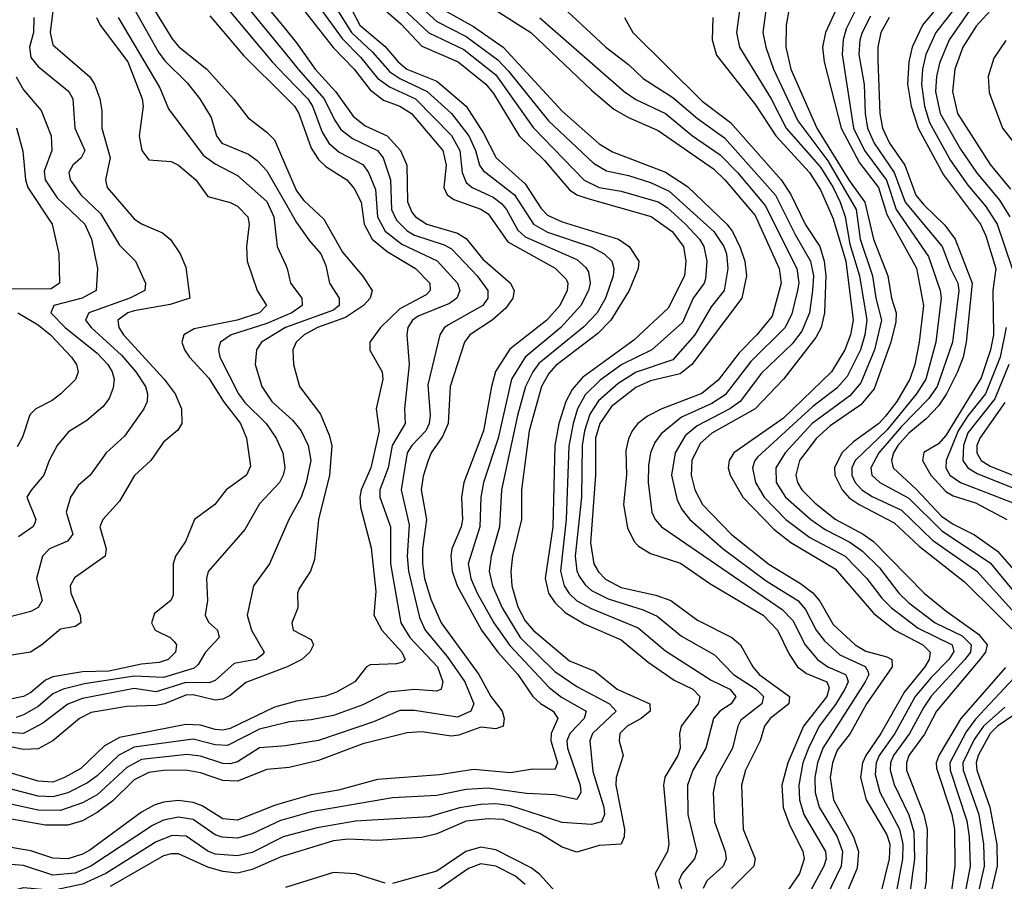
# Model space of a CAD drawing. Header units: inches. Extents: x 990535 to 1117859, y 769386 to 892122.
# Tile 952 of 1056: x 1069280 to 1071949, y 875709 to 878044. Entities that reach past the tile are written whole.
import ezdxf

# ---------------------------------------------------------------- set-up
doc = ezdxf.new("R2010")
doc.units = ezdxf.units.IN
doc.header["$MEASUREMENT"] = 0
doc.layers.add('B0867', color=7, linetype='Continuous')
doc.layers.add('B0877', color=7, linetype='Continuous')

msp = doc.modelspace()

# ---------------------------------------------------------------- linework, layer by layer
at = {"layer": 'B0867', "color": 5}
for points, elevation in [([(1069909.3, 878130), (1070000, 878018.9)], 4180), ([(1069372, 878090), (1069362.6, 878010), (1069370, 877976.1), (1069469.8, 877889.8), (1069482.9, 877870), (1069496.6, 877830), (1069502, 877798), (1069502.1, 877750), (1069524.7, 877670), (1069512.1, 877610), (1069517, 877590), (1069590, 877504.4), (1069610, 877491), (1069666.7, 877466.7), (1069688.5, 877448.5), (1069714.9, 877410), (1069730, 877373.7), (1069740.6, 877290), (1069687.9, 877272.1), (1069590, 877255.7), (1069572.9, 877250), (1069546.1, 877230), (1069548.2, 877210), (1069561.4, 877190), (1069671.3, 877070), (1069700.8, 877030), (1069718, 876990), (1069719.5, 876950), (1069708.3, 876931.7), (1069670, 876899), (1069635.7, 876850), (1069591.4, 876808.6), (1069550, 876739), (1069504.8, 876690), (1069497.2, 876670), (1069514.2, 876610), (1069511.2, 876590), (1069428.7, 876531.3), (1069416.3, 876510), (1069418, 876490), (1069443.6, 876430), (1069445.2, 876410), (1069430, 876399.5), (1069390, 876392.8), (1069339.8, 876350), (1069308.9, 876330), (1069230, 876317.1)], 3980), ([(1069880.3, 878100.3), (1070000, 877952.7)], 4160), ([(1069592.1, 878070), (1069656.4, 877956.4), (1069672.9, 877932.9), (1069733.5, 877873.5), (1069768.3, 877830), (1069799.1, 877779.1), (1069813.6, 877730), (1069827.5, 877710), (1069899.6, 877679.5), (1069923.1, 877663.1), (1069950, 877634.7), (1070000, 877547.4)], 4060), ([(1069645.6, 878070), (1069692.7, 877992.7), (1069710.9, 877970.9), (1069787.1, 877910), (1069859.4, 877830), (1069898.8, 877778.8), (1069950, 877739.9), (1069970, 877718.5), (1070000, 877649.4)], 4080), ([(1069846.6, 878070), (1069963.7, 877930), (1070000, 877892.6)], 4140), ([(1069317.7, 878050), (1069317.3, 878010), (1069306.4, 877970), (1069310, 877941.9), (1069330, 877917.5), (1069412.8, 877850), (1069423.9, 877830), (1069429.1, 877750), (1069456.2, 877690), (1069446.8, 877670), (1069423.8, 877650), (1069412.8, 877630), (1069416.2, 877610), (1069445.4, 877570), (1069498.9, 877518.9), (1069550, 877433.7), (1069594, 877390), (1069621.1, 877330), (1069619, 877310), (1069578, 877290), (1069467, 877250), (1069457.9, 877230), (1069473.5, 877210), (1069555.5, 877135.5), (1069594.7, 877090), (1069620.8, 877050), (1069626.6, 877030), (1069625, 877010), (1069616.4, 876990), (1069564, 876916), (1069514, 876870), (1069471, 876810), (1069438.4, 876781.6), (1069417.5, 876750), (1069406.1, 876710), (1069424, 876650), (1069409.3, 876630.7), (1069360.5, 876610), (1069342, 876590), (1069325.5, 876530), (1069340.9, 876470), (1069330, 876451.6), (1069310, 876440.6), (1069250, 876425)], 3960), ([(1069487.8, 878050), (1069497.9, 878030), (1069573, 877930), (1069611.7, 877830), (1069614.1, 877810), (1069603.6, 877730), (1069610.5, 877690), (1069630, 877665), (1069690, 877660.4), (1069710, 877650.1), (1069757, 877610), (1069790, 877564.8), (1069850, 877549.1), (1069870, 877539.2), (1069898.6, 877510), (1069902, 877490), (1069894.8, 877430), (1069896.3, 877390), (1069923.1, 877310), (1069949, 877270), (1069930.1, 877250), (1069869.6, 877230.4), (1069753.1, 877206.9), (1069724.7, 877190), (1069719, 877170), (1069726.1, 877150), (1069740.5, 877130), (1069792.7, 877072.7), (1069832.1, 877010), (1069878.2, 876950), (1069894.4, 876910), (1069905.4, 876834.6), (1069894.2, 876810), (1069839.8, 876770), (1069808.4, 876730), (1069753.9, 876690), (1069729, 876630), (1069702, 876590), (1069695.5, 876570), (1069695.4, 876484.6), (1069689.4, 876470), (1069645.2, 876434.8), (1069637.2, 876410), (1069647.1, 876390), (1069687.2, 876370), (1069698.8, 876358.8), (1069704.7, 876350), (1069702.2, 876330), (1069681.9, 876310), (1069657.7, 876302.3), (1069610, 876298), (1069521, 876279), (1069450, 876276.6), (1069370, 876262.9), (1069350, 876254.4), (1069310, 876220.6), (1069290.1, 876210), (1069250, 876202)], 4020), ([(1069547, 878050), (1069659.6, 877859.6), (1069682.9, 877802.9), (1069777.4, 877677.4), (1069810, 877653.9), (1069870, 877622.2), (1069950, 877551.3), (1069968.7, 877510), (1069977.5, 877430), (1070000, 877381.1)], 4040), ([(1069795.1, 878055.1), (1069886.9, 877946.9), (1070000, 877834.2)], 4120), ([(1069270, 877889.3), (1069290, 877854.1), (1069338.2, 877798.2), (1069364.8, 877730), (1069367.1, 877690), (1069345.8, 877634.2), (1069348.9, 877610), (1069381.3, 877561.3), (1069456.5, 877490), (1069474.3, 877450), (1069490.6, 877370), (1069487.4, 877310), (1069448.7, 877290), (1069372.2, 877270), (1069363.9, 877250), (1069403.1, 877210), (1069490, 877140.2), (1069519.1, 877110), (1069530.8, 877090), (1069535.7, 877070), (1069533.5, 877046.5), (1069522.2, 877017.8), (1069505.3, 876994.7), (1069461.8, 876958.2), (1069412.4, 876927.6), (1069381.8, 876890), (1069359.9, 876850), (1069345.5, 876810), (1069310.5, 876769.5), (1069299.5, 876750), (1069323.9, 876690), (1069320.4, 876679.6), (1069315.8, 876670), (1069276.8, 876643.2)], 3940), ([(1069271.5, 877751.5), (1069288, 877688), (1069295.7, 877610), (1069301.8, 877590), (1069367.9, 877490), (1069386.3, 877410), (1069387.7, 877330), (1069365, 877315), (1069250, 877314.3)], 3920), ([(1070000, 877242.7), (1069950, 877221.4), (1069852.6, 877190), (1069824.4, 877170), (1069820.9, 877159.1), (1069818.3, 877150), (1069822.3, 877130), (1069872.9, 877030), (1069890, 877007.3), (1069948, 876950), (1069974.9, 876910), (1069993.3, 876870), (1069998.5, 876830), (1069994.3, 876810), (1069983.6, 876790), (1069930, 876732.2), (1069890, 876662.6), (1069791, 876549), (1069786, 876530), (1069788.5, 876470), (1069782.8, 876430), (1069791.8, 876411.8), (1069815.6, 876390), (1069820.4, 876370), (1069783.4, 876330), (1069763.1, 876296.9), (1069752.8, 876287.2), (1069670, 876261.2), (1069590, 876264.8), (1069455.7, 876244.3), (1069397.3, 876230), (1069370, 876217.2), (1069330, 876183), (1069290, 876160.3), (1069270, 876153.5)], 4040), ([(1069275, 877250), (1069330, 877217.1), (1069363.6, 877190), (1069420.3, 877130), (1069433.8, 877110), (1069438, 877090), (1069430.9, 877069.1), (1069390.9, 877030), (1069367.5, 877012.5), (1069323.5, 876990), (1069307, 876973), (1069287.5, 876912.5), (1069273.3, 876886.7)], 3920), ([(1070000, 877209.7), (1069935.4, 877170), (1069921.4, 877150), (1069918.4, 877110), (1069936.5, 877050), (1069963, 877010), (1070000, 876976.1)], 4060), ([(1070000, 876669), (1069956.8, 876570), (1069913.2, 876510), (1069896.3, 876430), (1069908.5, 876390), (1069942.6, 876330), (1069937.3, 876322.7), (1069920.3, 876310), (1069860.7, 876299.3), (1069810, 876253.5), (1069793.2, 876246.8), (1069730, 876247.9), (1069650, 876222.5), (1069590, 876231.6), (1069450, 876204.6), (1069410, 876189.4), (1069342.4, 876137.6), (1069290, 876109.5), (1069250, 876112.4)], 4060), ([(1070000, 876288.2), (1069892.3, 876247.7), (1069850, 876212.4), (1069830, 876202.5), (1069810, 876199.8), (1069750, 876214.9), (1069730, 876213.5), (1069672.7, 876190), (1069650, 876185.2), (1069570, 876183.3), (1069473.6, 876166.4), (1069441.5, 876150), (1069370, 876089.6), (1069330, 876067.9), (1069290, 876066.3), (1069250, 876074.1)], 4080), ([(1070000, 876189.2), (1069970, 876180.8), (1069850, 876123), (1069830, 876118.6), (1069810, 876120.4), (1069770, 876132.1), (1069730, 876134), (1069550, 876099.3), (1069510, 876076.1), (1069445.1, 876014.9), (1069401.7, 875990), (1069370, 875978), (1069330, 875980.7), (1069110, 876045.5)], 4120), ([(1070000, 876138.8), (1069930, 876121.7), (1069842.7, 876077.3), (1069810, 876078.7), (1069750, 876094.5), (1069590, 876072.4), (1069548.7, 876051.3), (1069490, 875994.7), (1069464, 875976), (1069410, 875949.3), (1069370, 875938), (1069330, 875940.2), (1069242.7, 875962.7)], 4140), ([(1070000, 876076.7), (1069990, 876075.2), (1069930, 876071.1), (1069870, 876032.5), (1069850, 876027.4), (1069830, 876028.4), (1069770, 876048), (1069732.9, 876052.9), (1069610, 876038.8), (1069570, 876017.9), (1069490, 875943.3), (1069450, 875921.6), (1069390, 875901.1), (1069330, 875902), (1069210, 875928.2)], 4160), ([(1070000, 876016.9), (1069950, 876012.1), (1069870, 875980.9), (1069830, 875982), (1069770, 876002.8), (1069730, 876010.6), (1069670, 876009.8), (1069630, 876003.7), (1069590, 875983.8), (1069532.5, 875927.5), (1069490, 875895.8), (1069450, 875873.2), (1069410, 875861.4), (1069350, 875861.4), (1069189.6, 875889.6)], 4180), ([(1070000, 875923.2), (1069970, 875914.6), (1069870, 875874.4), (1069830, 875878.8), (1069774, 875914), (1069750, 875923), (1069710, 875927.8), (1069670, 875923.4), (1069644.4, 875915.6), (1069610, 875896.5), (1069470, 875793.9), (1069450, 875782.2), (1069410, 875769.7), (1069370, 875772.1), (1069310, 875791.6), (1069230, 875805.4)], 4220), ([(1070000, 875877.4), (1069986.5, 875873.5), (1069910, 875837.4), (1069870, 875826.2), (1069828.4, 875828.4), (1069810, 875835.4), (1069750, 875876.9), (1069710, 875882.6), (1069670, 875874.5), (1069639.6, 875860.4), (1069473, 875750), (1069430, 875731.4), (1069370, 875726.1), (1069290, 875751.8), (1069244.8, 875755.2)], 4240), ([(1070000, 875831.7), (1069993.6, 875830), (1069910, 875787.1), (1069870, 875777.7), (1069810, 875782.9), (1069790, 875791), (1069731.1, 875831.1), (1069692.9, 875832.9), (1069650, 875816), (1069513.4, 875730), (1069450, 875701.6), (1069370, 875684.2), (1069290, 875691.8), (1069273.3, 875686.7)], 4260), ([(1070000, 875779.1), (1069990, 875776), (1069910, 875740.8), (1069870, 875731.5), (1069830, 875736), (1069790, 875747.1), (1069710, 875783.5), (1069690, 875783.8), (1069670, 875778), (1069525, 875695)], 4280)]:
    msp.add_lwpolyline(points, dxfattribs=dict(at, elevation=elevation))
at = {"layer": 'B0877', "color": 5}
for points, elevation in [([(1070000, 878134.8), (1070129.4, 877969.4), (1070186.3, 877910), (1070230, 877854.3), (1070266.3, 877826.3), (1070310.1, 877810), (1070342.1, 877790), (1070426.4, 877690), (1070435.3, 877650), (1070429.3, 877590), (1070438.3, 877570), (1070456.9, 877556.9), (1070530, 877530.5), (1070550, 877518.3), (1070602.7, 877442.7), (1070731.4, 877371.4), (1070760.8, 877340.8), (1070765.1, 877330), (1070764, 877310), (1070743.6, 877270), (1070708.8, 877230), (1070608.5, 877151.5), (1070569.5, 877090.5), (1070558.2, 877050), (1070537.3, 876930), (1070483.8, 876790), (1070477.5, 876750), (1070479.6, 876690), (1070476.1, 876670), (1070451.5, 876610), (1070448.1, 876590), (1070452, 876550), (1070465.4, 876510), (1070531.4, 876390), (1070576.1, 876330), (1070629.8, 876270), (1070670.4, 876210.4), (1070691.2, 876191.2), (1070726.1, 876170), (1070738.5, 876150), (1070719.9, 876110), (1070719.4, 876090), (1070737.6, 876030), (1070730, 876011.9), (1070670, 876012.6), (1070610, 876003.1), (1070510, 876012), (1070417.7, 875997.7), (1070250, 875985), (1070143.9, 875956.1), (1070070, 875943.1), (1070000, 875923.2)], 4220), ([(1070477.1, 878130), (1070665, 878010), (1070830, 877853.1), (1070890, 877802.1), (1070930, 877778.9), (1071010, 877744.5), (1071160.3, 877640.3), (1071191.4, 877610), (1071273.5, 877513.5), (1071338.7, 877370), (1071343.5, 877330), (1071318.9, 877241.1), (1071277.7, 877190), (1071230, 877141.9), (1071172.8, 877067.2), (1071128.7, 877031.3), (1071020.7, 876990), (1070981.7, 876970), (1070955.4, 876950), (1070939.9, 876930), (1070930, 876908.8), (1070923.1, 876876.9), (1070924.8, 876810), (1070916.1, 876730), (1070926.9, 876666.9), (1070945.3, 876630), (1070957.2, 876617.2), (1070990, 876597.6), (1071071, 876571.1), (1071150, 876516.2), (1071295.3, 876430), (1071333.8, 876390), (1071365.1, 876325.1), (1071388.1, 876290), (1071412.1, 876272.1), (1071467.1, 876250), (1071473.8, 876233.8), (1071467.5, 876210), (1071404.2, 876130), (1071361.8, 876030), (1071345.3, 875970), (1071349.3, 875909.3), (1071365.3, 875865.3), (1071402.5, 875790), (1071405.8, 875770), (1071393.5, 875730), (1071352.2, 875670)], 4420), ([(1071818.8, 878141.2), (1071726.5, 878030), (1071699.2, 877970), (1071689.6, 877930), (1071686, 877870), (1071696.5, 877810), (1071714.9, 877750), (1071783.5, 877623.5), (1071883.8, 877490), (1071898.3, 877458.4), (1071925.3, 877370), (1071917.4, 877310), (1071919, 877190), (1071911.2, 877150), (1071886.2, 877073.8), (1071790, 876917), (1071770, 876894.4), (1071730, 876871.2), (1071726.7, 876850), (1071749.8, 876810), (1071790, 876766), (1071810, 876753.9), (1071870, 876734.8), (1071955.7, 876690)], 4720), ([(1070160.3, 878110), (1070201.8, 878030), (1070270, 877972.2), (1070306, 877930), (1070329.5, 877910), (1070410, 877878.1), (1070489.5, 877810), (1070537.3, 877737.3), (1070570.9, 877670), (1070650, 877599.2), (1070692.8, 877532.8), (1070710, 877514.5), (1070750, 877496.6), (1070902.5, 877450), (1070931.8, 877430), (1070957.7, 877390), (1070956.5, 877370), (1070931.3, 877310), (1070882.1, 877230), (1070846.4, 877193.6), (1070733.3, 877106.7), (1070714.1, 877085.9), (1070694, 877050), (1070660.5, 876930), (1070640.2, 876770), (1070639.8, 876690), (1070615.3, 876590), (1070610.6, 876550), (1070613.5, 876510), (1070630, 876453.1), (1070650, 876415.2), (1070671.7, 876390), (1070770, 876306.9), (1070839, 876279), (1070899, 876230), (1070987.4, 876190), (1070989, 876170), (1070964.6, 876150), (1070926.3, 876130), (1070906.3, 876110), (1070905, 876090), (1070915.2, 876050), (1070896.1, 875990), (1070895.9, 875970), (1070918.7, 875850), (1070918, 875830), (1070910.5, 875809.5), (1070850, 875805.7), (1070790, 875787.7), (1070750, 875801.9), (1070690, 875838.7), (1070609.8, 875869.8), (1070590, 875876.2), (1070550, 875878.8), (1070490, 875872.5), (1070410, 875837.7), (1070370, 875828), (1070250, 875819.5), (1070170, 875823.4), (1070130, 875818.8), (1070000, 875779.1)], 4280), ([(1070128.7, 878090), (1070178.7, 878010), (1070236, 877956), (1070283.4, 877903.4), (1070310, 877884.7), (1070384.4, 877850), (1070450.1, 877790), (1070497.2, 877730), (1070514.9, 877690), (1070526.3, 877650), (1070535.6, 877635.6), (1070620.9, 877570), (1070672.3, 877490), (1070710, 877468.4), (1070828.7, 877428.7), (1070864, 877410), (1070884.6, 877390), (1070889.8, 877370), (1070888.4, 877350), (1070867.7, 877290), (1070844.6, 877250), (1070808.5, 877211.5), (1070687.3, 877112.7), (1070670.2, 877089.8), (1070651.1, 877050), (1070628.7, 876971.3), (1070585.5, 876770), (1070580.3, 876670), (1070557.5, 876590), (1070551.9, 876550), (1070561.4, 876510), (1070587.8, 876450), (1070635.9, 876370), (1070730, 876277.7), (1070790, 876236.9), (1070878.8, 876190), (1070896.9, 876170), (1070832.4, 876110), (1070825.3, 876090), (1070833, 876007), (1070862.9, 875910), (1070864.5, 875890), (1070856.9, 875870), (1070830, 875863.2), (1070750, 875868.3), (1070610, 875913.4), (1070570, 875919.5), (1070530, 875917.5), (1070471.7, 875908.3), (1070390, 875884.2), (1070190, 875871.8), (1070085.7, 875854.3), (1070000, 875831.7)], 4260), ([(1070302.1, 878090), (1070388.5, 878008.5), (1070483.3, 877963.3), (1070570, 877895.4), (1070671.9, 877751.9), (1070809.7, 877609.7), (1070850, 877589.8), (1070910, 877579.5), (1071010.6, 877550.6), (1071035, 877535), (1071084.6, 877490), (1071122, 877450), (1071133.9, 877430), (1071142.1, 877390), (1071138.4, 877341.6), (1071134.8, 877330), (1071105.3, 877290), (1071076.2, 877223.8), (1070993.3, 877150), (1070911.5, 877110), (1070853, 877067), (1070812.8, 877027.2), (1070792, 876990), (1070779.6, 876950), (1070768.3, 876888.3), (1070761.2, 876690), (1070745.7, 876550), (1070755.8, 876510), (1070769.2, 876489.2), (1070790, 876469.5), (1070828.4, 876448.4), (1070955.8, 876395.8), (1071030, 876333.4), (1071154.4, 876254.4), (1071204.9, 876230), (1071220.8, 876210), (1071208.6, 876190), (1071177.8, 876170), (1071160.6, 876150), (1071139.9, 876070), (1071104.7, 876010), (1071089.7, 875970), (1071091.1, 875890), (1071114.9, 875790), (1071109.1, 875770), (1071075.3, 875730), (1071066.5, 875710), (1071073.5, 875690)], 4340), ([(1070332.1, 878112.1), (1070410, 878039.3), (1070490, 877998.7), (1070575.5, 877935.5), (1070605, 877905), (1070713.3, 877770), (1070835.2, 877655.2), (1070870, 877634.7), (1070930, 877621.9), (1070990, 877602.8), (1071040, 877580), (1071160.9, 877470), (1071188.3, 877430), (1071195.2, 877410), (1071199.2, 877370), (1071189.4, 877310.6), (1071154, 877266), (1071110, 877190.3), (1071050, 877122.4), (1070950.6, 877089.4), (1070902, 877058), (1070848.3, 877011.7), (1070825.2, 876974.8), (1070810.9, 876930), (1070804.3, 876890), (1070802.9, 876750), (1070785.2, 876590), (1070790, 876550.2), (1070796.2, 876536.2), (1070812.4, 876512.4), (1070830, 876497.5), (1070874.6, 876474.6), (1070970, 876444.7), (1071007.5, 876427.5), (1071073.3, 876373.3), (1071162.9, 876322.9), (1071214.8, 876270), (1071275.7, 876230), (1071296, 876210), (1071291.4, 876190), (1071234, 876146), (1071226.1, 876130), (1071211.8, 876070), (1071167.4, 875990), (1071159.3, 875950), (1071162.9, 875870), (1071191.5, 875790), (1071194.6, 875770), (1071186.8, 875750), (1071142.6, 875710), (1071132.1, 875690)], 4360), ([(1070724.8, 878104.7), (1070868.6, 877970), (1070930, 877923.3), (1070970, 877885.4), (1071050, 877833.9), (1071116.5, 877776.5), (1071190, 877724), (1071328.6, 877568.6), (1071381.8, 877461.8), (1071423.6, 877390), (1071431.6, 877350), (1071428.9, 877310), (1071420.8, 877250), (1071400, 877200), (1071373.9, 877166.1), (1071290, 877086.2), (1071232.5, 877010), (1071204.4, 876990), (1071116.4, 876943.6), (1071083.8, 876916.2), (1071056.3, 876870), (1071046.7, 876810), (1071062, 876742), (1071075.8, 876715.8), (1071096.6, 876690), (1071186.2, 876610), (1071303.1, 876523.1), (1071389, 876470), (1071410, 876445.6), (1071438.3, 876390), (1071460.9, 876360.9), (1071502.5, 876322.5), (1071571.6, 876291.6), (1071578.7, 876278.7), (1071580.9, 876270), (1071571.7, 876250), (1071457, 876070), (1071442.2, 876030), (1071435.2, 875990), (1071436.1, 875950), (1071446.4, 875910), (1071495.7, 875830), (1071509.8, 875790), (1071506, 875750), (1071467.5, 875670)], 4460), ([(1071840.7, 878110), (1071762.8, 878010), (1071736.1, 877950), (1071726.7, 877910), (1071723.7, 877870), (1071732.4, 877810), (1071745.9, 877765.9), (1071802.9, 877662.9), (1071850, 877595.8), (1071898.2, 877538.2), (1071929.4, 877490), (1071969.8, 877370)], 4740), ([(1070086.3, 878086.3), (1070153.5, 877993.5), (1070203.2, 877943.2), (1070250, 877886.2), (1070282, 877862), (1070353, 877830), (1070450.2, 877730.2), (1070472.5, 877690), (1070478.9, 877630), (1070490, 877603), (1070506.4, 877590), (1070563.2, 877563.2), (1070586, 877546), (1070599.5, 877530), (1070630, 877473.5), (1070650, 877456.1), (1070790, 877394.1), (1070813.8, 877373.8), (1070821.2, 877361.2), (1070826.3, 877330), (1070821.9, 877310), (1070800.8, 877270), (1070746.3, 877210), (1070649.9, 877130.1), (1070612.7, 877070), (1070576.3, 876910), (1070536.6, 876790), (1070529.8, 876750), (1070527.2, 876670), (1070495.3, 876570), (1070502.5, 876530), (1070519.9, 876490), (1070564.8, 876410), (1070608.1, 876348.1), (1070714.7, 876234.7), (1070748.2, 876208.2), (1070815.2, 876170), (1070809.7, 876150), (1070770.9, 876110), (1070762.4, 876090), (1070764.6, 876070), (1070798.8, 875970), (1070801.1, 875950), (1070790, 875930.5), (1070730, 875943.2), (1070653.1, 875946.9), (1070550, 875961.7), (1070490, 875957.6), (1070410, 875941.7), (1070290, 875935.4), (1070070, 875897.7), (1070000, 875877.4)], 4240), ([(1070270, 878070.1), (1070312.8, 878032.8), (1070370, 877972.8), (1070468.2, 877930), (1070543.3, 877870), (1070564.4, 877844.4), (1070633.7, 877730), (1070702.6, 877662.6), (1070770, 877583.1), (1070790, 877570.1), (1070819.6, 877559.6), (1070991.3, 877511.4), (1071048.5, 877470), (1071078.9, 877430), (1071085.1, 877390), (1071081.4, 877350), (1071037.1, 877262.9), (1070944.5, 877175.5), (1070805.7, 877074.3), (1070777.5, 877042.5), (1070760.1, 877010), (1070741, 876950), (1070730, 876890), (1070724.8, 876670), (1070703.7, 876530), (1070713, 876490), (1070730, 876464.5), (1070758, 876438), (1070810, 876407), (1070910, 876363.8), (1070983, 876303), (1071054.1, 876254.1), (1071104.7, 876230), (1071123, 876210), (1071119, 876190), (1071072.9, 876130), (1071068.1, 876110), (1071070.4, 876070), (1071063.5, 876050), (1071028.7, 875991.3), (1071024.4, 875970), (1071039, 875810), (1071035.6, 875790), (1071002.6, 875730), (1071012.1, 875690)], 4320), ([(1070430, 878069.8), (1070510, 878026.3), (1070589.8, 877969.8), (1070750, 877796.3), (1070850, 877707.9), (1070886.3, 877686.3), (1071030, 877631.2), (1071090, 877592.6), (1071196.4, 877490), (1071212.2, 877470), (1071232.6, 877427.4), (1071245, 877390), (1071250, 877350), (1071237.2, 877290), (1071101.9, 877110), (1071070, 877084.1), (1070990, 877065.7), (1070950, 877047.1), (1070883.8, 876996.2), (1070852.2, 876950), (1070840.2, 876910), (1070840.9, 876810), (1070826.8, 876626.8), (1070836.4, 876570), (1070848.2, 876548.2), (1070867.9, 876527.9), (1070910, 876505.7), (1071004.4, 876484.4), (1071045.1, 876470), (1071116.6, 876416.6), (1071210.2, 876370.2), (1071233.8, 876350), (1071266.5, 876290), (1071284.4, 876270), (1071365.9, 876210), (1071364.5, 876190), (1071314, 876150), (1071298.4, 876130), (1071287.1, 876090), (1071246.7, 876010), (1071236.2, 875970), (1071240.9, 875850), (1071272.9, 875770), (1071269.3, 875750), (1071208.8, 875690)], 4380), ([(1071230.6, 878069.4), (1071222.3, 878010), (1071231.2, 877970), (1071316.9, 877830), (1071357.6, 877750), (1071450, 877644.4), (1071485, 877590), (1071503.2, 877550), (1071517.2, 877510), (1071530, 877436.4), (1071555.9, 877350), (1071576, 877230), (1071570.6, 877190), (1071558.4, 877150), (1071522.3, 877077.7), (1071494.5, 877045.5), (1071430, 876995.7), (1071280.5, 876859.5), (1071272.4, 876850), (1071266.4, 876830), (1071274, 876790), (1071297.9, 876750), (1071356.5, 876690), (1071421.3, 876641.3), (1071517, 876590), (1071576.2, 876530), (1071616.3, 876476.3), (1071642.8, 876450), (1071715.1, 876395.1), (1071807.2, 876350), (1071812, 876332), (1071798.6, 876310), (1071750, 876261.4), (1071707.3, 876210), (1071651.6, 876110), (1071609.5, 876050), (1071601.2, 876030), (1071598.4, 875998.4), (1071610.9, 875950.9), (1071664.7, 875850), (1071673.8, 875810), (1071672.4, 875770), (1071646.1, 875630)], 4540), ([(1071302.5, 878070), (1071294.4, 878010), (1071302.6, 877970), (1071322.9, 877910), (1071389.1, 877770), (1071470, 877662.2), (1071547, 877530), (1071558.1, 877450), (1071591.5, 877350), (1071600, 877290), (1071615.9, 877230), (1071596.4, 877150), (1071559.4, 877060.6), (1071530, 877025.1), (1071427.8, 876950), (1071354.6, 876870), (1071329.7, 876830), (1071330.3, 876790), (1071355.2, 876750), (1071423.9, 876690), (1071462.6, 876662.6), (1071530, 876628.5), (1071563.9, 876603.9), (1071610, 876559.1), (1071662.9, 876490), (1071690, 876463.5), (1071761.4, 876410), (1071834.2, 876374.2), (1071858.3, 876350), (1071856.8, 876330), (1071841.8, 876310), (1071750, 876210.5), (1071730, 876181.1), (1071691.5, 876110), (1071648, 876050), (1071640.2, 876030), (1071639, 876010), (1071650, 875971.8), (1071690, 875889.1), (1071703.3, 875843.3), (1071705.1, 875770), (1071683.7, 875610)], 4560), ([(1071365.2, 878074.9), (1071357.5, 878030), (1071356.2, 877970), (1071369.8, 877910), (1071440.2, 877750), (1071528.3, 877608.3), (1071570.4, 877550), (1071594.3, 877450), (1071632.8, 877350), (1071642.8, 877290), (1071655, 877250), (1071654.4, 877225.6), (1071641, 877170), (1071596, 877044), (1071559.2, 877000.8), (1071476.2, 876943.8), (1071439.8, 876910), (1071393.4, 876850), (1071383.4, 876810), (1071388, 876790), (1071399.8, 876770), (1071435.3, 876735.3), (1071490.5, 876690.5), (1071566.4, 876650), (1071594.1, 876630), (1071731.2, 876490), (1071790, 876441.9), (1071878.8, 876378.8), (1071902.1, 876350), (1071897.2, 876330), (1071882.5, 876310), (1071764.7, 876170), (1071731.8, 876108.2), (1071689.6, 876050), (1071683.1, 876030), (1071683.5, 876010), (1071730.1, 875889.9), (1071739.1, 875850), (1071736.6, 875710), (1071724.5, 875630)], 4580), ([(1071497.7, 878082.3), (1071464.3, 878010), (1071455.9, 877970), (1071459.9, 877930), (1071506.1, 877750), (1071556.4, 877656.4), (1071607.9, 877590), (1071630, 877516.4), (1071710.6, 877370.6), (1071729.2, 877270), (1071717.4, 877170), (1071705.8, 877110), (1071692.3, 877070), (1071657.3, 877010), (1071626.9, 876970), (1071608.1, 876950), (1071540.2, 876899.8), (1071508.6, 876870), (1071488.1, 876830), (1071489, 876810), (1071509.1, 876770), (1071528.3, 876748.3), (1071555, 876730), (1071650, 876680.6), (1071717.8, 876617.8), (1071840.4, 876520.4), (1072012.9, 876350)], 4620), ([(1071546.6, 878073.4), (1071520.1, 878019.9), (1071512.1, 877990), (1071509.1, 877950), (1071539.7, 877750), (1071570, 877689.8), (1071629.2, 877609.2), (1071655, 877530), (1071742.8, 877402.8), (1071774.5, 877310), (1071777.2, 877290), (1071763.2, 877170), (1071736.1, 877070), (1071710.3, 877030), (1071630, 876931.6), (1071544.1, 876850), (1071535.5, 876830), (1071535.7, 876810), (1071544.1, 876790), (1071562.4, 876770), (1071590, 876751.9), (1071670, 876715.3), (1071754.1, 876634.1), (1071873.9, 876550), (1071986, 876426)], 4640), ([(1071855.4, 878070), (1071799, 877990), (1071773.1, 877926.9), (1071764.6, 877890), (1071761.9, 877850), (1071774.8, 877790), (1071830, 877693.5), (1071873.4, 877630), (1071935.1, 877555.1), (1071963.2, 877510)], 4760), ([(1071920.3, 878079.7), (1071872.7, 878027.3), (1071836.3, 877970), (1071814.8, 877910), (1071807.8, 877850), (1071822.1, 877790), (1071910, 877652), (1071965.1, 877585.1)], 4780), ([(1070689.3, 878049.3), (1070917.9, 877850), (1070950, 877828.5), (1071030, 877790.1), (1071103.8, 877730), (1071178.2, 877678.2), (1071225.7, 877630), (1071300.7, 877540.7), (1071386.3, 877370), (1071391.3, 877331.3), (1071388.2, 877310), (1071372.9, 877247.1), (1071354.2, 877210), (1071261.9, 877118.1), (1071192.1, 877027.9), (1071155.6, 877004.4), (1071073.2, 876966.8), (1071018.2, 876921.8), (1071001.4, 876898.6), (1070989.7, 876870), (1070983.9, 876836.1), (1070983.1, 876790), (1070993.1, 876710), (1071002.5, 876690), (1071019.3, 876670), (1071346.2, 876446.2), (1071375.6, 876415.6), (1071408.9, 876350), (1071442.2, 876310), (1071470.2, 876290.2), (1071518.2, 876270), (1071522.1, 876262.1), (1071525.2, 876250), (1071516.1, 876230), (1071491.3, 876188.7), (1071447, 876130), (1071417.7, 876070), (1071402.5, 876030), (1071391.2, 875970), (1071393.3, 875930), (1071405.6, 875890), (1071464.1, 875790), (1071465.3, 875770), (1071459.2, 875750), (1071415.6, 875670)], 4440), ([(1070919, 878050), (1070941.4, 878010), (1071130, 877823.7), (1071206.2, 877766.2), (1071343.8, 877610), (1071370.2, 877570.2), (1071410, 877488.6), (1071448.1, 877430), (1071460.2, 877390), (1071464.8, 877350), (1071461, 877250), (1071452.2, 877210), (1071437.3, 877182.8), (1071350.4, 877070), (1071273.2, 876990), (1071156.2, 876923.7), (1071124.5, 876895.5), (1071101.6, 876850), (1071099.8, 876810), (1071109.3, 876770), (1071130.1, 876730), (1071208.1, 876650), (1071310, 876568.3), (1071396.5, 876516.5), (1071430, 876490.9), (1071448.5, 876468.5), (1071484.7, 876404.7), (1071543.9, 876350), (1071573.1, 876333.1), (1071630, 876317.5), (1071643.3, 876310), (1071644.3, 876290), (1071575.1, 876190), (1071530.3, 876110), (1071495.6, 876064.4), (1071482.6, 876030), (1071476.8, 875990), (1071485.4, 875930), (1071539.6, 875830), (1071553.4, 875790), (1071550, 875744.5), (1071517.8, 875670)], 4480), ([(1071158.3, 878050), (1071156.4, 877990), (1071168.7, 877948.7), (1071274.1, 877814.1), (1071329.4, 877729.4), (1071420.4, 877630), (1071450, 877583.4), (1071484.4, 877504.4), (1071519.1, 877390), (1071539, 877230), (1071531.7, 877190), (1071516.1, 877150), (1071480.2, 877090), (1071350, 876964.3), (1071215.5, 876870), (1071202.5, 876850), (1071200.2, 876830), (1071205.2, 876810), (1071240.1, 876750), (1071323.6, 876663.6), (1071370, 876627.1), (1071490, 876555.9), (1071594.5, 876434.5), (1071651.6, 876390), (1071727.3, 876350), (1071747.8, 876330), (1071745.2, 876310), (1071733.2, 876290), (1071677.8, 876222.2), (1071613.6, 876110), (1071573.2, 876050), (1071564.1, 876030), (1071559.1, 875990), (1071574.5, 875930), (1071630, 875834.8), (1071638, 875810), (1071636.8, 875770), (1071602.3, 875630)], 4520), ([(1071586.3, 878053.7), (1071563.1, 878010), (1071556.9, 877990), (1071554, 877950), (1071568.5, 877868.5), (1071571.2, 877790), (1071578.1, 877750), (1071595.9, 877710), (1071650.3, 877630.3), (1071679.8, 877550), (1071780.3, 877430), (1071802.3, 877370), (1071822.7, 877330), (1071825.2, 877310), (1071807.7, 877170), (1071766.5, 877050), (1071743.5, 877016.5), (1071670, 876941.4), (1071608.8, 876870), (1071586.8, 876830), (1071589.5, 876810), (1071611.1, 876790), (1071690, 876747.8), (1071778.9, 876658.9), (1071910, 876572.5), (1071990, 876475.5)], 4660), ([(1071636.3, 878050), (1071614, 878010), (1071605.6, 877970), (1071605.6, 877934.4), (1071611.3, 877790), (1071618.3, 877750), (1071637.6, 877710), (1071679.3, 877650), (1071709, 877569), (1071730, 877542.2), (1071787.5, 877487.5), (1071815.6, 877450), (1071861.1, 877330), (1071845, 877170), (1071836.7, 877130), (1071822, 877090), (1071792.2, 877030), (1071770, 876998.1), (1071737.1, 876962.9), (1071690, 876923.7), (1071659.9, 876890), (1071647.8, 876870), (1071643, 876850), (1071647.3, 876830), (1071710, 876771.9), (1071778.7, 876698.7), (1071810, 876676.9), (1071867.9, 876647.9), (1071930, 876603.9), (1072011.1, 876511.1)], 4680), ([(1070000, 878018.9), (1070030, 877982.1), (1070080.8, 877910), (1070136, 877850), (1070183.3, 877783.3), (1070216.6, 877756.6), (1070276.1, 877730), (1070312.1, 877690), (1070329.5, 877650), (1070330.5, 877550.5), (1070342.7, 877522.7), (1070352.9, 877510), (1070382.9, 877490), (1070466, 877466), (1070490, 877451.7), (1070535.5, 877395.5), (1070610.5, 877330), (1070616.8, 877316.8), (1070619.7, 877310), (1070616.1, 877290), (1070597.8, 877262.2), (1070560.5, 877230), (1070500.3, 877190), (1070485.7, 877170), (1070446.8, 877050), (1070440.8, 876950), (1070425.5, 876914.5), (1070395, 876870), (1070386.6, 876850), (1070373, 876807), (1070368.4, 876770), (1070382.7, 876690), (1070371.6, 876610), (1070371.8, 876570), (1070377.4, 876530), (1070393.8, 876473.8), (1070422.1, 876410), (1070523.9, 876270), (1070556.4, 876210), (1070587.3, 876170), (1070592.9, 876150), (1070590, 876129.4), (1070570, 876122.3), (1070530, 876126.5), (1070470, 876104.9), (1070450, 876102.3), (1070370, 876114.5), (1070330, 876111.9), (1070210, 876081.9), (1070090, 876036.4), (1070010, 876017.8), (1070000, 876016.9)], 4180), ([(1071952.4, 877987.6), (1071920.3, 877939.7), (1071904.9, 877890), (1071907.1, 877847.1), (1071943.2, 877750), (1072037.9, 877630)], 4820), ([(1070000, 877952.7), (1070034.6, 877910), (1070105.5, 877830), (1070132.7, 877772.7), (1070150, 877746.8), (1070182.1, 877722.1), (1070249.2, 877690), (1070265.3, 877670), (1070284.5, 877610), (1070287.3, 877530), (1070300.9, 877500.9), (1070330, 877472.2), (1070350, 877460), (1070430, 877434.5), (1070450, 877423.7), (1070519.3, 877350), (1070549, 877310), (1070548.6, 877290), (1070535.4, 877270), (1070442.2, 877217.8), (1070430.6, 877209.4), (1070418.2, 877190), (1070385.6, 877054.4), (1070392.6, 876972.6), (1070390.1, 876950), (1070380.9, 876930), (1070342.9, 876890), (1070330.1, 876870), (1070313.9, 876770), (1070335.4, 876675.4), (1070329.8, 876590), (1070333.2, 876550), (1070363.7, 876423.7), (1070378.9, 876390), (1070438.1, 876318.1), (1070486, 876250), (1070510.4, 876190), (1070502.7, 876170), (1070466, 876154), (1070350, 876171.8), (1070310, 876171.9), (1070238.9, 876141.1), (1070090, 876090.8), (1070000, 876076.7)], 4160), ([(1070000, 877892.6), (1070060.9, 877830), (1070073.5, 877810), (1070099.2, 877739.2), (1070117.7, 877710), (1070145.6, 877685.6), (1070210, 877652.2), (1070225.5, 877630), (1070243.8, 877583.8), (1070249.7, 877509.7), (1070270, 877471.1), (1070315.6, 877435.6), (1070411.1, 877391.1), (1070466.3, 877330), (1070472.5, 877310), (1070464.8, 877290), (1070444.4, 877275.6), (1070359.4, 877240.6), (1070344.2, 877230), (1070332.2, 877210), (1070328.8, 877190), (1070335.7, 877110), (1070322.6, 876990), (1070324.2, 876950), (1070289.4, 876890), (1070278.3, 876830), (1070255.5, 876770), (1070255.8, 876750), (1070285.1, 876670), (1070285, 876570), (1070313.2, 876410), (1070337.6, 876370), (1070412.6, 876290), (1070426.6, 876250), (1070421.8, 876230), (1070410, 876224.7), (1070350, 876228.7), (1070278.5, 876221.5), (1070210, 876187.2), (1070130, 876158.9), (1070070, 876146.4), (1070010, 876141.2), (1070000, 876138.8)], 4140), ([(1070000, 877834.2), (1070024.3, 877810), (1070036.6, 877790), (1070070, 877695.9), (1070090, 877665.5), (1070110, 877646.4), (1070166.9, 877610), (1070186.8, 877586.8), (1070205, 877550), (1070213.4, 877490), (1070235.2, 877450), (1070275.8, 877415.8), (1070352.6, 877370), (1070391.7, 877330), (1070392.5, 877310), (1070381.7, 877298.3), (1070310, 877260.9), (1070257.6, 877210), (1070229.1, 877170), (1070228.8, 877148.8), (1070261.9, 877090), (1070264.1, 877070), (1070246.1, 876990), (1070254.5, 876930), (1070231.1, 876830), (1070205.1, 876770), (1070201.3, 876750), (1070203.6, 876723.6), (1070232.6, 876612.6), (1070245.2, 876494.8), (1070239.3, 876430), (1070261.7, 876390), (1070315.5, 876330), (1070324.3, 876310), (1070317.1, 876302.9), (1070301.5, 876298.5), (1070230, 876295.7), (1070220.1, 876290), (1070188.3, 876250), (1070138.3, 876221.7), (1070109.1, 876210.9), (1070030, 876197.5), (1070000, 876189.2)], 4120), ([(1070000, 877649.4), (1070030, 877580.3), (1070050, 877554.2), (1070104.2, 877504.2), (1070154.4, 877414.4), (1070208.8, 877350), (1070235.3, 877310), (1070229.7, 877290), (1070211.3, 877270), (1070162.6, 877237.4), (1070086.9, 877210), (1070050.5, 877190), (1070029.2, 877170), (1070020.1, 877150), (1070022.3, 877110), (1070038.1, 877050), (1070095.4, 876975.4), (1070118.7, 876918.7), (1070125.4, 876890), (1070119.6, 876810), (1070089.4, 876690), (1070078.7, 876581.3), (1070068.3, 876550), (1070036.9, 876503.1), (1070032.4, 876490), (1070033.6, 876450), (1070017.5, 876410), (1070021.4, 876390), (1070070, 876364.5), (1070076.5, 876350), (1070066.6, 876330), (1070044.3, 876310), (1070004.7, 876290), (1070000, 876288.2)], 4080), ([(1070000, 877547.4), (1070030, 877495.1), (1070064.9, 877444.9), (1070096.2, 877410), (1070110, 877378), (1070119.1, 877330), (1070145.7, 877290), (1070145.7, 877270), (1070130, 877257.5), (1070000.5, 877210), (1070000, 877209.7)], 4060), ([(1070000, 877381.1), (1070005.1, 877370), (1070014.2, 877330), (1070044.7, 877290), (1070045.5, 877270), (1070017.2, 877250), (1070000, 877242.7)], 4040), ([(1071953.4, 877210), (1071937.5, 877130), (1071897.4, 877030), (1071849.7, 876970.3), (1071823.9, 876930), (1071791.2, 876850), (1071790.3, 876830), (1071801.3, 876810), (1071830, 876790.1), (1071970, 876735.5)], 4740), ([(1071961, 877110), (1071923, 877017), (1071850, 876924.8), (1071838.2, 876890), (1071836.4, 876850), (1071849.7, 876830), (1071874.6, 876814.6), (1071990, 876767.9)], 4760), ([(1071950, 877007.3), (1071881.8, 876910), (1071874.5, 876890), (1071874.5, 876870), (1071886.1, 876850), (1071910, 876834.3), (1071990, 876802.3)], 4780), ([(1070000, 876976.1), (1070018.8, 876958.8), (1070043.1, 876930), (1070062, 876890), (1070068.5, 876850), (1070056.1, 876790), (1070042.3, 876750), (1070009.1, 876690), (1070000, 876669)], 4060), ([(1071951.8, 876288.2), (1071831, 876150), (1071771.4, 876050), (1071763.6, 876030), (1071764.7, 876015.3), (1071806.2, 875890), (1071813.4, 875850), (1071814.5, 875750), (1071801.1, 875650), (1071801.7, 875590), (1071812.4, 875550), (1071854.2, 875450), (1071866.3, 875350), (1071890, 875312.4), (1071931.8, 875271.8), (1071947.1, 875250), (1071980, 875170)], 4620), ([(1071987, 876273), (1071870, 876148.6), (1071845.4, 876114.6), (1071800.9, 876030), (1071801.5, 876010), (1071847, 875873), (1071853.6, 875830), (1071855.9, 875750), (1071840.2, 875670), (1071839.3, 875590), (1071850.6, 875550), (1071889.4, 875469.4), (1071903.2, 875383.2), (1071912.8, 875352.8), (1071930.1, 875330), (1071974.7, 875290)], 4640), ([(1071950, 876180.9), (1071891.7, 876130), (1071866.7, 876093.3), (1071836, 876030), (1071836.9, 876010), (1071879.1, 875890), (1071892.4, 875810), (1071893.7, 875750), (1071875.5, 875670), (1071875.1, 875610), (1071885.4, 875565.4), (1071930.5, 875470), (1071949.2, 875370)], 4660), ([(1071977.6, 876162.4), (1071930, 876130), (1071910, 876109.9), (1071877.7, 876050), (1071872.3, 876030), (1071874.5, 876010), (1071909.6, 875909.6), (1071928.7, 875808.7), (1071929.3, 875750), (1071909.9, 875670), (1071912.5, 875610), (1071974.4, 875470)], 4680), ([(1070750, 875660.3), (1070688.6, 875728.6), (1070665.8, 875745.8), (1070570, 875794), (1070530, 875802), (1070489.2, 875790), (1070410, 875736.7), (1070290, 875702.9)], 4320), ([(1070650, 875700.1), (1070623.2, 875723.2), (1070570, 875750.4), (1070530, 875756.7), (1070496.1, 875743.9), (1070410, 875684.3)], 4340), ([(1070270, 875704.4), (1070190, 875729.2), (1070130, 875733.3), (1070000, 875692.1)], 4320)]:
    msp.add_lwpolyline(points, dxfattribs=dict(at, elevation=elevation))

doc.saveas('drawing.dxf')
